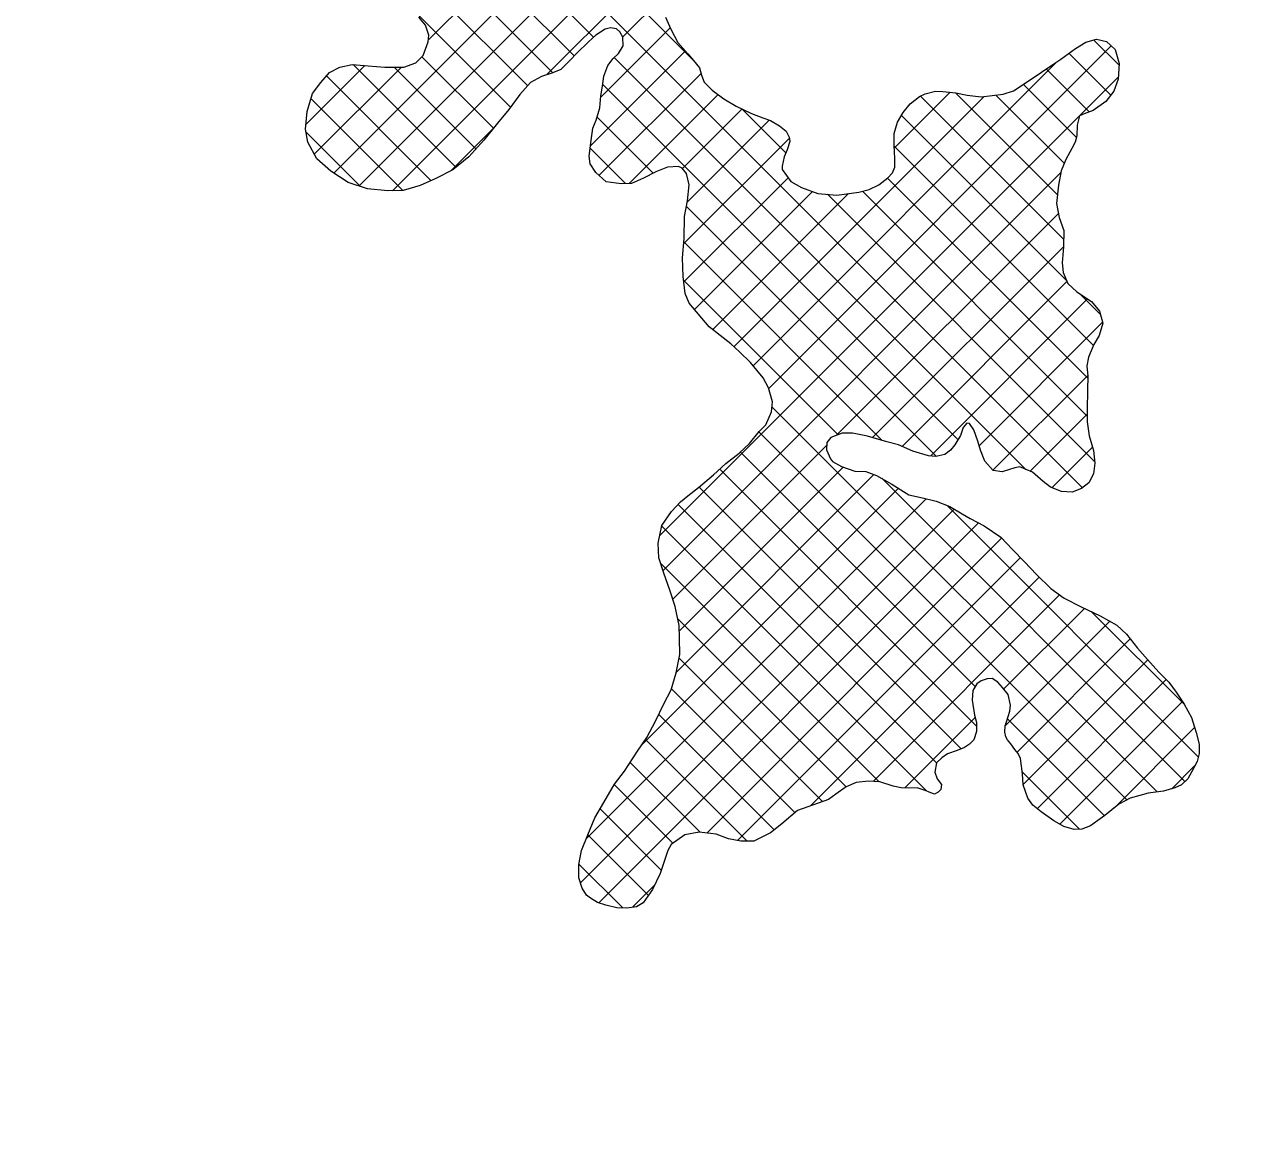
# Model space of a CAD drawing. Extents: x -1643653 to 4543381, y 1624270 to 13878484.
# Drawn here: x 668643 to 675404, y 8936763 to 8942951 of the extents above; entities that cross this region are included whole.
import ezdxf

# ---------------------------------------------------------------- set-up
doc = ezdxf.new("R2010")
doc.units = 0
doc.header["$LTSCALE"] = 200
doc.layers.add('1', color=7, linetype='Continuous', lineweight=13)
doc.layers.add('29', color=7, linetype='Continuous', lineweight=13)

msp = doc.modelspace()

# ---------------------------------------------------------------- linework, layer by layer
at = {"layer": '1', "lineweight": 25}
msp.add_spline([(814781, 9009175.5), (814787.2, 9009173.4), (814796.9, 9009173.4), (814799.4, 9009172.4), (814805.1, 9009174.5), (814805.6, 9009176.5), (814811.7, 9009179.5), (814811.7, 9009179.5), (814801.5, 9009181), (814790.7, 9009181.5), (814784.1, 9009183.1), (814777.4, 9009185.1), (814778.4, 9009175.5)], degree=3, dxfattribs=at)
at = {"layer": '29'}
for p, q in [((670683.5, 8942028.1), (674282.7, 8945627.3)), ((670497.9, 8942054.7), (673882, 8945438.8)), ((671538.7, 8942671.2), (672907.8, 8944040.3)), ((671692, 8942775.9), (670587, 8943880.9)), ((671799.2, 8942880.8), (670769.1, 8943910.9)), ((674509.9, 8940382.3), (671075.4, 8943816.7)), ((671572.5, 8942683.2), (670471.8, 8943783.9)), ((670883.4, 8942864.5), (671775.4, 8943756.4)), ((670358, 8942126.9), (671939.9, 8943708.8)), ((671433.8, 8942609.8), (670365.5, 8943678.1)), ((672355.1, 8942749.2), (671395.3, 8943709)), ((671338.8, 8942492.6), (670240.2, 8943591.3)), ((671960.8, 8942881.2), (672194.7, 8943115.1)), ((671839.2, 8942547.5), (672223.8, 8942932.1)), ((674713.1, 8942724.6), (674573.5, 8942864.2)), ((671781.3, 8942277.4), (672307.2, 8942803.3)), ((672770.6, 8940933.2), (674669.3, 8942832)), ((674667.1, 8942558.5), (674435.1, 8942790.5)), ((670203.5, 8942396.7), (670530.1, 8942723.3)), ((670250.6, 8942231.7), (670733.4, 8942714.4)), ((671035.6, 8942159.5), (670466.6, 8942728.5)), ((671146.8, 8942260.4), (670692.8, 8942714.4)), ((671244.1, 8942375.3), (670847.5, 8942771.8)), ((674196.2, 8940483.8), (671913.5, 8942766.6)), ((672683.7, 8941058.5), (674368.6, 8942743.3)), ((670898.8, 8942084.1), (670317.8, 8942665.2)), ((671829.1, 8942113), (672395.3, 8942679.3)), ((674548.1, 8942465.3), (674309.5, 8942703.9)), ((674494.2, 8942444.7), (674708.5, 8942659)), ((673819.9, 8940648), (671850.3, 8942617.5)), ((674477, 8942324.3), (674182.9, 8942618.4)), ((670741.7, 8942029.2), (670232.2, 8942538.6)), ((671997.2, 8942069), (672490, 8942561.8)), ((672576.7, 8941163.6), (673964.2, 8942551.2)), ((673466.2, 8942265.3), (673776, 8942575.1)), ((674405.3, 8941759.7), (673611.5, 8942553.4)), ((674371.6, 8942005.5), (673805.4, 8942571.6)), ((674408.4, 8942180.8), (674030.5, 8942558.7)), ((672166.2, 8940116.7), (674493.4, 8942443.9)), ((672292.5, 8942152.2), (672622.1, 8942481.8)), ((672865.4, 8942238.8), (672622.7, 8942481.6)), ((674421.5, 8941531.3), (673506.1, 8942446.7)), ((671007, 8942139.5), (671249.1, 8942381.6)), ((672129.6, 8942126.2), (671818.9, 8942436.8)), ((672318, 8941965.6), (672772.9, 8942420.4)), ((670506.9, 8942051.8), (670203.6, 8942355.1)), ((672298.2, 8941733.6), (672884.9, 8942320.3)), ((671975.8, 8942067.9), (671779.6, 8942264)), ((674570.5, 8941170.2), (673465.2, 8942275.5)), ((672184, 8939922.3), (674389.1, 8942127.4)), ((672299.6, 8941522.9), (672877.7, 8942101.1)), ((674539.3, 8940989.2), (673429.3, 8942099.2)), ((672359, 8941370.2), (673013.2, 8942024.3)), ((672459.6, 8941258.7), (673213.4, 8942012.5)), ((674578, 8940526.3), (673095.5, 8942008.8)), ((674536.6, 8940779.8), (673290.7, 8942025.7)), ((673700.3, 8940555.4), (672313.7, 8941942)), ((673146.6, 8940672.9), (674376.4, 8941902.6)), ((673399.6, 8940644), (672299.1, 8941744.6)), ((673345.7, 8940659.9), (674404.2, 8941718.4)), ((673155.2, 8940676.3), (672298.3, 8941533.2)), ((673509.7, 8940611.7), (674423.9, 8941525.9)), ((673668, 8940557.8), (674538.8, 8941428.7)), ((674609.3, 8941343.5), (674497.4, 8941455.4)), ((673937.4, 8940615.1), (674621.6, 8941299.3)), ((674013.5, 8940479.1), (674539.3, 8941004.9)), ((674923.8, 8938695.6), (672788.4, 8940831)), ((674220.5, 8940473.9), (674536.5, 8940790)), ((674755.5, 8938651.7), (672715.8, 8940691.4)), ((672238, 8939764.2), (673092.1, 8940618.3)), ((673915.3, 8939279.8), (672614.7, 8940580.3)), ((674340.6, 8940381.9), (674566.3, 8940607.7)), ((672275.1, 8939589.2), (673182.5, 8940496.6)), ((673922.2, 8939060.8), (672498.5, 8940484.4)), ((672258.2, 8939360.2), (673353.8, 8940455.8)), ((675078.2, 8938753.2), (673397.1, 8940434.4)), ((672062.8, 8938952.7), (673489.7, 8940379.6)), ((673836.6, 8938934.2), (672384.5, 8940386.3)), ((671757.6, 8938435.3), (673643.2, 8940321)), ((673701.5, 8938857.2), (672268.8, 8940289.9)), ((675152.5, 8938891.1), (673759.6, 8940284)), ((671726.9, 8938192.5), (673798.2, 8940263.8)), ((671827.4, 8938080.9), (673933.9, 8940187.4)), ((673646.4, 8938700.2), (672177, 8940169.6)), ((672426.6, 8938467.9), (674062, 8940103.3)), ((673381.8, 8938752.6), (672170.4, 8939964.1)), ((672597.8, 8938427), (674165.9, 8939995.1)), ((673002, 8938619.1), (674270.3, 8939887.3)), ((673349.3, 8938754.3), (674383.5, 8939788.4)), ((674074.1, 8939266.9), (674520.7, 8939713.5)), ((675075.4, 8939180.4), (674562.5, 8939693.3)), ((673198.9, 8938723.4), (672266.1, 8939656.2)), ((674081.8, 8939062.4), (674661.6, 8939642.2)), ((674147.4, 8938915.9), (674775.3, 8939543.9)), ((673068.1, 8938642.1), (672273.5, 8939436.7)), ((674180.6, 8938737), (674871.7, 8939428.1)), ((672915.8, 8938582.2), (672231.3, 8939266.7)), ((674258.5, 8938602.8), (674974.6, 8939318.9)), ((674384.2, 8938516.3), (675064.7, 8939196.8)), ((672800.8, 8938485.1), (672160.3, 8939125.5)), ((673525, 8938717.8), (673915.5, 8939108.3)), ((674631.4, 8938563.7), (674094.4, 8939100.7)), ((674687.8, 8938607.8), (675132.2, 8939052.2)), ((672650.2, 8938423.6), (672086.5, 8938987.3)), ((672389.3, 8938472.3), (672002, 8938859.7)), ((674493.7, 8938489.3), (674176.5, 8938806.5)), ((675004.8, 8938712.7), (675132, 8938839.9)), ((672238.3, 8938411.2), (671912.7, 8938736.8)), ((672174.4, 8938262.9), (671835.6, 8938601.7)), ((672103.1, 8938122.1), (671766.7, 8938458.6)), ((671960.6, 8938052.5), (671717, 8938296.2)), ((672014.9, 8938056.3), (672137.4, 8938178.7))]:
    msp.add_line(p, q, dxfattribs=at)
for points in [[(671810.7, 8942891.7), (671770.9, 8942854.1), (671706.8, 8942791.3), (671667, 8942749.9), (671618.2, 8942700.9), (671567.2, 8942681.2), (671511.2, 8942661.5), (671449.9, 8942627.9), (671390.8, 8942561.3), (671328.9, 8942479.5), (671265.9, 8942402.8), (671191.2, 8942308.5), (671106.5, 8942216.8), (671018.1, 8942145.4), (670924.9, 8942095.7), (670838.2, 8942057.3), (670742.7, 8942029.2), (670657.7, 8942027.6), (670546.1, 8942039), (670437.4, 8942074.5), (670341.6, 8942137.7), (670265, 8942205.8), (670214, 8942297.8), (670200.8, 8942370.2), (670210.8, 8942467.8), (670241.1, 8942567.8), (670286.2, 8942629.4), (670335, 8942684.7), (670391.2, 8942713.3), (670459.9, 8942729), (670549.9, 8942721.7), (670641.2, 8942714.3), (670746.5, 8942714.4), (670812.8, 8942737.8), (670853.8, 8942778), (670882.6, 8942853.8), (670885.5, 8942890.6), (670867.1, 8942946.6), (670830.8, 8942990.1)], [(672198.8, 8942991.4), (672227.3, 8942923.9), (672267.1, 8942851.1), (672320.9, 8942787.1), (672353.5, 8942751.2), (672386.1, 8942710.2), (672398.3, 8942669.4), (672411.8, 8942629.9), (672457, 8942586.3), (672521.2, 8942538.6), (672589.3, 8942497.3), (672675.1, 8942457), (672738.3, 8942433.4), (672780, 8942417.7), (672829.2, 8942389.3), (672866.9, 8942359.7), (672884.3, 8942326.5), (672886.6, 8942301.1), (672872.1, 8942255.5), (672856.5, 8942216.4), (672844.5, 8942165.8), (672844.3, 8942146.7), (672893, 8942080.2), (672952.3, 8942046.5), (673042, 8942013.8), (673148.5, 8942003.7), (673270.5, 8942020.2), (673327.8, 8942036), (673381.4, 8942060.8), (673431.3, 8942100.9), (673457, 8942127.2), (673468.8, 8942158.8), (673469.3, 8942207), (673468.4, 8942243.8), (673465, 8942276.9), (673465.8, 8942346.7)], [(672929.2, 8938593.7), (672843.3, 8938519.8), (672780.6, 8938468.5), (672687.5, 8938423.8), (672616.4, 8938423.4), (672546.7, 8938436.8), (672478.5, 8938461.7), (672384.7, 8938472.9), (672305.8, 8938458.5), (672229.1, 8938404.8), (672211, 8938370.8), (672167.7, 8938243.1), (672126.1, 8938154.7), (672074.5, 8938081.7), (672037.5, 8938059.2), (671984.1, 8938052.2), (671928.2, 8938052.8), (671866.2, 8938067.5), (671820.7, 8938083.2), (671782.9, 8938106.5), (671760.3, 8938124.5), (671736.6, 8938161.6), (671718.2, 8938220.1), (671716.5, 8938293.8), (671732.6, 8938371), (671766.5, 8938458.2), (671806.9, 8938551.6), (671856.1, 8938637.4), (671914.3, 8938739.5), (671970.9, 8938811.2), (672042, 8938922.1), (672093.6, 8938997.7), (672142.8, 8939088.5), (672188.3, 8939184.5), (672229.7, 8939261.4), (672257.5, 8939356.3), (672277.6, 8939457.6), (672276.1, 8939549), (672274.3, 8939618.8), (672251.4, 8939723.1), (672221.9, 8939813.5), (672188.7, 8939907.8), (672160.5, 8939994.4), (672157.6, 8940074.4), (672177.7, 8940173.2), (672231.8, 8940250), (672281.9, 8940304), (672321.6, 8940336.5), (672381.8, 8940384.1), (672463.8, 8940453), (672533, 8940515.7), (672607.2, 8940573.2), (672663.7, 8940627.2), (672717.7, 8940693.8), (672755, 8940731.5), (672786.2, 8940803.4), (672790.6, 8940859.2), (672769.9, 8940935.6), (672740.1, 8940991.8), (672668.7, 8941076.3), (672608.4, 8941135.4), (672559.4, 8941179.1), (672501.6, 8941225.4), (672439.9, 8941274.3), (672329.7, 8941405), (672307.4, 8941458.5), (672295.8, 8941553.8), (672291.9, 8941656.7), (672300.7, 8941764.4), (672303.3, 8941885), (672319.5, 8941973.6), (672329.4, 8942062.3), (672313.6, 8942124.7), (672291.1, 8942154.1), (672269.6, 8942163.2), (672208.6, 8942158.8), (672144.9, 8942134.2), (672076, 8942098.1), (672009.7, 8942069.7), (671951.2, 8942066.5), (671868.9, 8942077.6), (671811.1, 8942129), (671779.9, 8942177.6), (671774, 8942220.8), (671785.1, 8942306.9), (671794.8, 8942375.4), (671814.3, 8942420.8), (671834.1, 8942489.2), (671839.9, 8942555.1), (671849.4, 8942608.3), (671855.1, 8942664.1), (671878.6, 8942722.2), (671908.2, 8942761.2), (671936.4, 8942790.1), (671963.6, 8942832.9), (671961.6, 8942879.9), (671945.4, 8942910.5), (671926.5, 8942925.9), (671892.3, 8942931.4), (671863.1, 8942924.1), (671810.7, 8942891.7)], [(673465.8, 8942346.7), (673484.2, 8942408.7), (673515.3, 8942462.9), (673553.9, 8942510.7), (673606.4, 8942550.7), (673637, 8942566.8), (673695.5, 8942580.2), (673736.1, 8942579.7), (673808.4, 8942571.3), (673870.4, 8942559.2), (673949, 8942549.4), (674071, 8942563.3), (674128.3, 8942581.7), (674230.6, 8942650.4), (674335.4, 8942721.5), (674390.4, 8942757.7), (674472.3, 8942817.7), (674528.5, 8942851.4), (674588.3, 8942868.5), (674644, 8942855.2), (674691.8, 8942811.5), (674713.7, 8942733.8), (674707.7, 8942647.6), (674684.1, 8942580.6), (674640.3, 8942524), (674570, 8942472.7), (674519, 8942455.5), (674493.5, 8942444.4), (674480.2, 8942392.5), (674479.6, 8942332.9), (674469, 8942297.5), (674450.9, 8942263.4), (674417.2, 8942201.6), (674391.2, 8942139.7), (674377.6, 8942059.9), (674366.3, 8941957.2), (674380.6, 8941879.7), (674406.5, 8941808.3), (674404.2, 8941717), (674398.2, 8941628.2), (674402.6, 8941574.8), (674428.6, 8941514.9), (674478.9, 8941467.4), (674560.8, 8941414.5), (674604.6, 8941360.7), (674622.9, 8941294.5), (674603.1, 8941226.2), (674573.3, 8941177), (674543.4, 8941106.3), (674534, 8941058.2), (674539.7, 8941001), (674537.6, 8940924.9), (674536.3, 8940813.2), (674536.9, 8940748.5), (674547.4, 8940669.7), (674571.9, 8940589.5), (674578.7, 8940518.3), (674571.7, 8940458.8), (674544.5, 8940409.6), (674504.8, 8940378.3), (674452.6, 8940357.3), (674393, 8940360.5), (674332.3, 8940385.3), (674292.1, 8940416.2), (674233, 8940468.9), (674162.2, 8940497.6), (674134.3, 8940492.8), (674065.5, 8940470.7), (674014.8, 8940477.6), (673968.5, 8940530.2), (673945, 8940591.3), (673929.1, 8940641), (673906.9, 8940703.4), (673884.5, 8940739.2), (673868, 8940740.7), (673848.7, 8940715.5), (673834.2, 8940671.3), (673803.2, 8940620.8), (673778.8, 8940590.7), (673746.8, 8940565.6), (673697.2, 8940554.8), (673656.6, 8940559), (673569.3, 8940585.4), (673489.8, 8940620.5), (673425.2, 8940636.5), (673317.7, 8940668.1), (673235.4, 8940684.2), (673177, 8940684.9), (673114.6, 8940660.2), (673092.7, 8940632.5), (673091, 8940591.9), (673113.3, 8940542.2), (673124.5, 8940526.8), (673173.7, 8940499.7), (673248.3, 8940473.4), (673309.2, 8940471.5), (673368.6, 8940450.5)], [(673368.6, 8940450.5), (673453.1, 8940402.7), (673547.6, 8940343.2), (673623.5, 8940325.9), (673698.2, 8940307.3), (673774, 8940278.5), (673842.1, 8940237.2), (673887.5, 8940211.3), (673965.7, 8940171.1), (674057.7, 8940107.9), (674122.9, 8940039.9), (674189.4, 8939970.6), (674255.9, 8939901.3), (674335, 8939824.3), (674408, 8939770.2), (674502.6, 8939722.2), (674607.4, 8939671.6), (674700.7, 8939621), (674754.7, 8939569.7), (674816.1, 8939492.8), (674869.9, 8939430.1), (674933.9, 8939359.6), (674989.1, 8939304.4), (675030.4, 8939248.1), (675074.1, 8939182.9), (675113.8, 8939107.6), (675140.8, 8939026), (675157.9, 8938959.9), (675157.3, 8938909.1), (675145.4, 8938864.8), (675115.6, 8938809.3), (675093.6, 8938767.7), (675058.9, 8938735.1), (675021.9, 8938717.7), (674959.5, 8938699.4), (674916.3, 8938694.8), (674874.4, 8938688.9), (674827.3, 8938676.7), (674773.8, 8938662.1), (674712.6, 8938627.2), (674634.5, 8938565.9), (674596.1, 8938537.2), (674553.9, 8938507.2), (674506.7, 8938489.9), (674464.8, 8938487.9), (674406.6, 8938503.7), (674351.1, 8938534.8), (674280.6, 8938585.1), (674234.1, 8938622.4), (674207.9, 8938662), (674180.8, 8938734.7), (674177.6, 8938796.9), (674167.2, 8938882), (674153.5, 8938908.8), (674134.7, 8938930.6), (674112.2, 8938962.6), (674094.7, 8938984.3), (674086, 8939002.2), (674078.7, 8939027.7), (674081.6, 8939061.9), (674089.5, 8939084.7), (674107.9, 8939144.1), (674110.8, 8939177.1), (674098.8, 8939235.6), (674067.5, 8939275.3), (674039.9, 8939304.8), (674008.4, 8939324.2), (673981.7, 8939323.2), (673948.6, 8939312.1), (673924.3, 8939294.6), (673902.3, 8939258.1), (673899.2, 8939204.8), (673912.2, 8939122.2), (673921.9, 8939081.4), (673922.6, 8939030.7), (673906.9, 8938985.2), (673883.8, 8938961.3), (673855.7, 8938942.6), (673816.1, 8938925.3), (673761.3, 8938906.8), (673729.4, 8938885.6), (673701.1, 8938856.7), (673691.7, 8938804.8), (673705.2, 8938767.9), (673727.7, 8938737.2), (673724.9, 8938709.3), (673710.8, 8938694.2), (673690.3, 8938684.3), (673660, 8938694.8), (673643.6, 8938701.3), (673594.3, 8938718.3), (673543.5, 8938716.4), (673505.5, 8938719.3), (673459.9, 8938727.4), (673386.5, 8938752.4), (673323.1, 8938755.6), (673255.8, 8938748.8), (673199.7, 8938724), (673142.1, 8938682.8), (673102.4, 8938654), (672929.2, 8938593.7)]]:
    msp.add_lwpolyline(points, dxfattribs=at)

doc.saveas('drawing.dxf')
